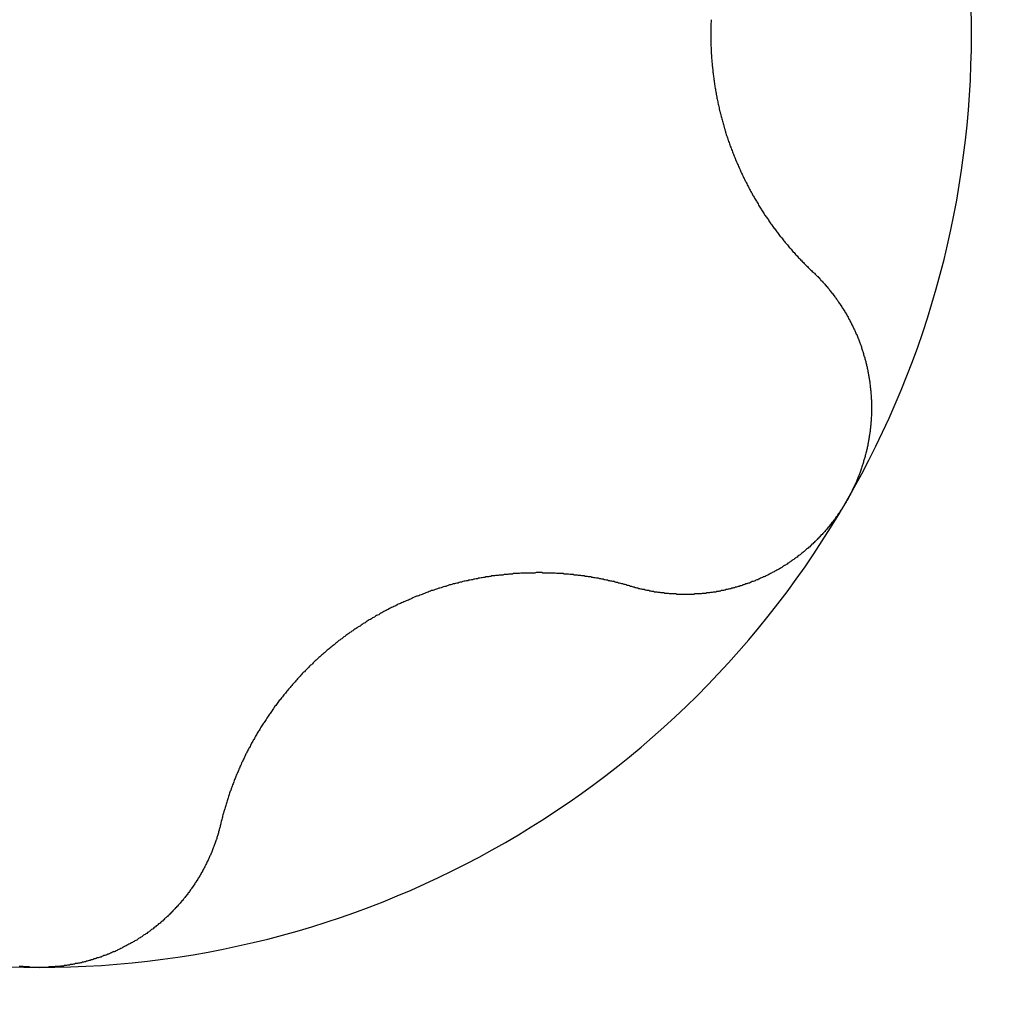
# Model space of a CAD drawing. Extents: x 1107 to 4046, y 937 to 3355.
# Tile 735 of 861: x 2221.94 to 2224.02, y 3344.27 to 3346.35. Entities that reach past the tile are written whole.
import ezdxf

# ---------------------------------------------------------------- set-up
doc = ezdxf.new("R2010")
doc.units = 0
doc.layers.add('KF_VIDA_L___C_BOTTOM', color=7, linetype='CONTINUOUS')

# ---------------------------------------------------------------- blocks, each defined once
blk = doc.blocks.new('KF_VIDA_L___C_BOTTOM')
at = {"layer": 'KF_VIDA_L___C_BOTTOM'}
for points in [[(36.4234, 471.332, 0), (36.4233, 471.329, 0), (36.4232, 471.327, 0), (36.4231, 471.324, 0), (36.423, 471.322, 0), (36.4229, 471.319, 0), (36.4228, 471.317, 0), (36.4228, 471.314, 0), (36.4227, 471.311, 0), (36.4227, 471.309, 0), (36.4226, 471.306, 0), (36.4226, 471.304, 0), (36.4226, 471.301, 0), (36.4226, 471.299, 0), (36.4226, 471.296, 0), (36.4226, 471.294, 0), (36.4227, 471.291, 0), (36.4227, 471.289, 0), (36.4228, 471.286, 0), (36.4228, 471.283, 0), (36.4229, 471.281, 0), (36.423, 471.278, 0), (36.4231, 471.276, 0), (36.4232, 471.273, 0), (36.4233, 471.271, 0), (36.4234, 471.268, 0), (36.4235, 471.265, 0), (36.4237, 471.263, 0), (36.4238, 471.26, 0), (36.424, 471.258, 0), (36.4241, 471.255, 0), (36.4243, 471.252, 0), (36.4245, 471.25, 0), (36.4247, 471.247, 0), (36.4249, 471.245, 0), (36.4251, 471.242, 0), (36.4254, 471.239, 0), (36.4256, 471.237, 0), (36.4259, 471.234, 0), (36.4261, 471.232, 0), (36.4264, 471.229, 0), (36.4267, 471.226, 0), (36.4269, 471.224, 0), (36.4272, 471.221, 0), (36.4276, 471.219, 0), (36.4279, 471.216, 0), (36.4282, 471.213, 0), (36.4285, 471.211, 0), (36.4289, 471.208, 0), (36.4292, 471.205, 0), (36.4296, 471.203, 0), (36.43, 471.2, 0), (36.4304, 471.198, 0), (36.4308, 471.195, 0), (36.4312, 471.192, 0), (36.4316, 471.19, 0), (36.432, 471.187, 0), (36.4325, 471.185, 0), (36.4329, 471.182, 0), (36.4334, 471.179, 0), (36.4338, 471.177, 0), (36.4343, 471.174, 0), (36.4348, 471.171, 0), (36.4353, 471.169, 0), (36.4358, 471.166, 0), (36.4363, 471.164, 0), (36.4368, 471.161, 0), (36.4374, 471.158, 0), (36.4379, 471.156, 0), (36.4385, 471.153, 0), (36.439, 471.151, 0), (36.4396, 471.148, 0), (36.4402, 471.145, 0), (36.4408, 471.143, 0), (36.4414, 471.14, 0), (36.442, 471.138, 0), (36.4426, 471.135, 0), (36.4432, 471.133, 0), (36.4439, 471.13, 0), (36.4445, 471.127, 0), (36.4452, 471.125, 0), (36.4459, 471.122, 0), (36.4466, 471.12, 0), (36.4473, 471.117, 0), (36.448, 471.115, 0), (36.4487, 471.112, 0), (36.4494, 471.11, 0), (36.4501, 471.107, 0), (36.4509, 471.104, 0), (36.4516, 471.102, 0), (36.4524, 471.099, 0), (36.4531, 471.097, 0), (36.4539, 471.094, 0), (36.4547, 471.092, 0), (36.4555, 471.089, 0), (36.4563, 471.087, 0), (36.4571, 471.084, 0), (36.458, 471.082, 0), (36.4588, 471.079, 0), (36.4596, 471.077, 0), (36.4605, 471.074, 0), (36.4614, 471.072, 0), (36.4622, 471.069, 0), (36.4631, 471.067, 0), (36.464, 471.064, 0), (36.4649, 471.062, 0), (36.4658, 471.06, 0), (36.4667, 471.057, 0), (36.4677, 471.055, 0), (36.4686, 471.052, 0), (36.4695, 471.05, 0), (36.4705, 471.047, 0), (36.4714, 471.045, 0), (36.4724, 471.043, 0), (36.4734, 471.04, 0), (36.4744, 471.038, 0), (36.4753, 471.035, 0), (36.4763, 471.033, 0), (36.4773, 471.031, 0), (36.4784, 471.028, 0), (36.4794, 471.026, 0), (36.4804, 471.024, 0), (36.4814, 471.021, 0), (36.4825, 471.019, 0), (36.4835, 471.017, 0), (36.4846, 471.014, 0), (36.4856, 471.012, 0), (36.4867, 471.01, 0), (36.4878, 471.007, 0), (36.4889, 471.005, 0), (36.49, 471.003, 0), (36.4911, 471, 0), (36.4922, 470.998, 0), (36.4933, 470.996, 0), (36.4944, 470.994, 0), (36.4955, 470.991, 0), (36.4966, 470.989, 0), (36.4978, 470.987, 0), (36.4989, 470.985, 0), (36.5001, 470.982, 0), (36.5012, 470.98, 0), (36.5024, 470.978, 0), (36.5035, 470.976, 0), (36.5047, 470.973, 0), (36.5059, 470.971, 0), (36.5071, 470.969, 0), (36.5082, 470.967, 0), (36.5094, 470.965, 0), (36.5106, 470.963, 0), (36.5118, 470.96, 0), (36.513, 470.958, 0), (36.5143, 470.956, 0), (36.5155, 470.954, 0), (36.5167, 470.952, 0), (36.5179, 470.95, 0), (36.5192, 470.948, 0), (36.5204, 470.946, 0), (36.5216, 470.944, 0), (36.5229, 470.942, 0), (36.5241, 470.939, 0), (36.5254, 470.937, 0), (36.5266, 470.935, 0), (36.5279, 470.933, 0), (36.5292, 470.931, 0), (36.5304, 470.929, 0), (36.5317, 470.927, 0), (36.533, 470.925, 0), (36.5343, 470.923, 0), (36.5355, 470.921, 0), (36.5368, 470.919, 0), (36.5381, 470.917, 0), (36.5394, 470.915, 0), (36.5407, 470.914, 0), (36.542, 470.912, 0), (36.5434, 470.91, 0), (36.5447, 470.908, 0), (36.546, 470.906, 0), (36.5474, 470.904, 0), (36.5487, 470.902, 0), (36.5501, 470.9, 0), (36.5515, 470.898, 0), (36.5528, 470.896, 0), (36.5542, 470.894, 0), (36.5556, 470.892, 0), (36.557, 470.89, 0), (36.5584, 470.889, 0), (36.5598, 470.887, 0), (36.5612, 470.885, 0), (36.5627, 470.883, 0), (36.5641, 470.881, 0), (36.5655, 470.879, 0), (36.567, 470.877, 0), (36.5685, 470.875, 0), (36.5699, 470.873, 0), (36.5714, 470.872, 0), (36.5729, 470.87, 0), (36.5744, 470.868, 0), (36.5758, 470.866, 0), (36.5773, 470.864, 0), (36.5789, 470.862, 0), (36.5804, 470.86, 0), (36.5819, 470.859, 0), (36.5834, 470.857, 0), (36.585, 470.855, 0), (36.5865, 470.853, 0), (36.5881, 470.851, 0), (36.5896, 470.849, 0), (36.5912, 470.848, 0), (36.5928, 470.846, 0), (36.5943, 470.844, 0), (36.5959, 470.842, 0), (36.5975, 470.84, 0), (36.5991, 470.839, 0), (36.6007, 470.837, 0), (36.6023, 470.835, 0), (36.6039, 470.833, 0), (36.6056, 470.832, 0), (36.6072, 470.83, 0), (36.6088, 470.828, 0), (36.6105, 470.826, 0), (36.6121, 470.825, 0), (36.6138, 470.823, 0), (36.6155, 470.821, 0), (36.6171, 470.819, 0), (36.6188, 470.818, 0), (36.6205, 470.816, 0), (36.6222, 470.814, 0), (36.6239, 470.812, 0), (36.6256, 470.811, 0), (36.6273, 470.809, 0), (36.629, 470.807, 0), (36.6307, 470.806, 0), (36.6325, 470.804, 0), (36.6342, 470.802, 0), (36.6359, 470.801, 0), (36.6377, 470.799, 0), (36.6394, 470.797, 0)], [(36.6394, 470.797, 0), (36.6409, 470.796, 0), (36.6423, 470.795, 0), (36.6437, 470.793, 0), (36.6451, 470.792, 0), (36.6465, 470.79, 0), (36.6479, 470.789, 0), (36.6493, 470.788, 0), (36.6507, 470.786, 0), (36.6521, 470.785, 0), (36.6535, 470.783, 0), (36.6548, 470.782, 0), (36.6562, 470.78, 0), (36.6576, 470.779, 0), (36.6589, 470.778, 0), (36.6602, 470.776, 0), (36.6616, 470.775, 0), (36.6629, 470.773, 0), (36.6642, 470.772, 0), (36.6655, 470.77, 0), (36.6668, 470.769, 0), (36.6681, 470.767, 0), (36.6694, 470.766, 0), (36.6707, 470.764, 0), (36.672, 470.763, 0), (36.6732, 470.761, 0), (36.6745, 470.759, 0), (36.6757, 470.758, 0), (36.677, 470.756, 0), (36.6782, 470.755, 0), (36.6795, 470.753, 0), (36.6807, 470.752, 0), (36.6819, 470.75, 0), (36.6831, 470.748, 0), (36.6843, 470.747, 0), (36.6855, 470.745, 0), (36.6867, 470.744, 0), (36.6878, 470.742, 0), (36.689, 470.74, 0), (36.6902, 470.739, 0), (36.6913, 470.737, 0), (36.6924, 470.736, 0), (36.6936, 470.734, 0), (36.6947, 470.732, 0), (36.6958, 470.731, 0), (36.6969, 470.729, 0), (36.698, 470.727, 0), (36.6991, 470.726, 0), (36.7002, 470.724, 0), (36.7013, 470.722, 0), (36.7023, 470.721, 0), (36.7034, 470.719, 0), (36.7044, 470.717, 0), (36.7055, 470.716, 0), (36.7065, 470.714, 0), (36.7075, 470.712, 0), (36.7086, 470.711, 0), (36.7096, 470.709, 0), (36.7106, 470.707, 0), (36.7115, 470.705, 0), (36.7125, 470.704, 0), (36.7135, 470.702, 0), (36.7145, 470.7, 0), (36.7154, 470.698, 0), (36.7164, 470.697, 0), (36.7173, 470.695, 0), (36.7182, 470.693, 0), (36.7191, 470.691, 0), (36.72, 470.69, 0), (36.7209, 470.688, 0), (36.7218, 470.686, 0), (36.7227, 470.684, 0), (36.7236, 470.683, 0), (36.7244, 470.681, 0), (36.7253, 470.679, 0), (36.7261, 470.677, 0), (36.727, 470.675, 0), (36.7278, 470.674, 0), (36.7286, 470.672, 0), (36.7294, 470.67, 0), (36.7302, 470.668, 0), (36.731, 470.666, 0), (36.7318, 470.665, 0), (36.7325, 470.663, 0), (36.7333, 470.661, 0), (36.734, 470.659, 0), (36.7348, 470.657, 0), (36.7355, 470.656, 0), (36.7362, 470.654, 0), (36.7369, 470.652, 0), (36.7376, 470.65, 0), (36.7383, 470.648, 0), (36.739, 470.646, 0), (36.7397, 470.644, 0), (36.7404, 470.643, 0), (36.741, 470.641, 0), (36.7417, 470.639, 0), (36.7423, 470.637, 0), (36.743, 470.635, 0), (36.7436, 470.633, 0), (36.7442, 470.631, 0), (36.7448, 470.629, 0), (36.7454, 470.627, 0), (36.746, 470.625, 0), (36.7466, 470.623, 0), (36.7472, 470.621, 0), (36.7478, 470.619, 0), (36.7483, 470.618, 0), (36.7489, 470.616, 0), (36.7494, 470.614, 0), (36.7499, 470.612, 0), (36.7504, 470.61, 0), (36.7509, 470.608, 0), (36.7514, 470.606, 0), (36.7519, 470.604, 0), (36.7524, 470.602, 0), (36.7529, 470.6, 0), (36.7533, 470.598, 0), (36.7538, 470.596, 0), (36.7542, 470.594, 0), (36.7547, 470.592, 0), (36.7551, 470.589, 0), (36.7555, 470.587, 0), (36.7559, 470.585, 0), (36.7563, 470.583, 0), (36.7567, 470.581, 0), (36.7571, 470.579, 0), (36.7574, 470.577, 0), (36.7578, 470.575, 0), (36.7581, 470.573, 0), (36.7584, 470.571, 0), (36.7588, 470.569, 0), (36.7591, 470.567, 0), (36.7594, 470.565, 0), (36.7597, 470.563, 0), (36.7599, 470.561, 0), (36.7602, 470.558, 0), (36.7605, 470.556, 0), (36.7607, 470.554, 0), (36.7609, 470.552, 0), (36.7612, 470.55, 0), (36.7614, 470.548, 0), (36.7616, 470.546, 0), (36.7618, 470.544, 0), (36.7619, 470.542, 0), (36.7621, 470.54, 0), (36.7623, 470.537, 0), (36.7624, 470.535, 0), (36.7626, 470.533, 0), (36.7627, 470.531, 0), (36.7628, 470.529, 0), (36.7629, 470.527, 0), (36.763, 470.525, 0), (36.7631, 470.522, 0), (36.7631, 470.52, 0), (36.7632, 470.518, 0), (36.7632, 470.516, 0), (36.7633, 470.514, 0), (36.7633, 470.512, 0), (36.7633, 470.51, 0), (36.7633, 470.508, 0), (36.7633, 470.505, 0), (36.7632, 470.503, 0), (36.7632, 470.501, 0), (36.7632, 470.499, 0), (36.7631, 470.497, 0), (36.763, 470.495, 0), (36.7629, 470.493, 0), (36.7628, 470.49, 0), (36.7627, 470.488, 0), (36.7626, 470.486, 0), (36.7625, 470.484, 0), (36.7623, 470.482, 0), (36.7621, 470.48, 0), (36.762, 470.477, 0), (36.7618, 470.475, 0), (36.7616, 470.473, 0), (36.7614, 470.471, 0), (36.7612, 470.469, 0), (36.7609, 470.467, 0), (36.7607, 470.465, 0), (36.7604, 470.462, 0), (36.7601, 470.46, 0), (36.7599, 470.458, 0), (36.7596, 470.456, 0), (36.7593, 470.454, 0), (36.7589, 470.452, 0), (36.7586, 470.45, 0), (36.7583, 470.447, 0), (36.7579, 470.445, 0), (36.7576, 470.443, 0), (36.7572, 470.441, 0), (36.7568, 470.439, 0), (36.7564, 470.437, 0), (36.756, 470.435, 0), (36.7556, 470.433, 0), (36.7551, 470.43, 0), (36.7547, 470.428, 0), (36.7542, 470.426, 0), (36.7537, 470.424, 0), (36.7533, 470.422, 0), (36.7528, 470.42, 0), (36.7523, 470.418, 0), (36.7518, 470.416, 0), (36.7512, 470.414, 0), (36.7507, 470.411, 0), (36.7501, 470.409, 0), (36.7496, 470.407, 0), (36.749, 470.405, 0), (36.7484, 470.403, 0), (36.7478, 470.401, 0), (36.7472, 470.399, 0), (36.7466, 470.397, 0), (36.746, 470.395, 0), (36.7454, 470.393, 0), (36.7447, 470.391, 0), (36.7441, 470.389, 0), (36.7434, 470.387, 0), (36.7427, 470.385, 0), (36.742, 470.382, 0), (36.7413, 470.38, 0), (36.7406, 470.378, 0), (36.7399, 470.376, 0), (36.7392, 470.374, 0), (36.7384, 470.372, 0), (36.7377, 470.37, 0), (36.7369, 470.368, 0), (36.7361, 470.366, 0), (36.7353, 470.364, 0), (36.7346, 470.362, 0), (36.7337, 470.36, 0), (36.7329, 470.358, 0), (36.7321, 470.356, 0), (36.7313, 470.354, 0), (36.7304, 470.352, 0), (36.7296, 470.35, 0), (36.7287, 470.348, 0), (36.7278, 470.347, 0), (36.7269, 470.345, 0), (36.726, 470.343, 0), (36.7251, 470.341, 0), (36.7242, 470.339, 0), (36.7233, 470.337, 0), (36.7224, 470.335, 0), (36.7214, 470.333, 0), (36.7205, 470.331, 0), (36.7195, 470.329, 0), (36.7185, 470.327, 0), (36.7175, 470.325, 0), (36.7166, 470.324, 0), (36.7156, 470.322, 0), (36.7145, 470.32, 0), (36.7135, 470.318, 0), (36.7125, 470.316, 0), (36.7114, 470.314, 0), (36.7104, 470.313, 0)], [(36.7104, 470.313, 0), (36.7093, 470.311, 0), (36.7083, 470.309, 0), (36.7072, 470.307, 0), (36.7061, 470.305, 0), (36.705, 470.303, 0), (36.7039, 470.302, 0), (36.7027, 470.3, 0), (36.7016, 470.298, 0), (36.7005, 470.296, 0), (36.6993, 470.294, 0), (36.6981, 470.293, 0), (36.697, 470.291, 0), (36.6958, 470.289, 0), (36.6946, 470.287, 0), (36.6933, 470.286, 0), (36.6921, 470.284, 0), (36.6909, 470.282, 0), (36.6897, 470.28, 0), (36.6884, 470.279, 0), (36.6871, 470.277, 0), (36.6859, 470.275, 0), (36.6846, 470.273, 0), (36.6833, 470.272, 0), (36.682, 470.27, 0), (36.6807, 470.268, 0), (36.6793, 470.267, 0), (36.678, 470.265, 0), (36.6767, 470.263, 0), (36.6753, 470.262, 0), (36.674, 470.26, 0), (36.6726, 470.258, 0), (36.6712, 470.257, 0), (36.6698, 470.255, 0), (36.6684, 470.253, 0), (36.667, 470.252, 0), (36.6656, 470.25, 0), (36.6642, 470.248, 0), (36.6627, 470.247, 0), (36.6613, 470.245, 0), (36.6598, 470.244, 0), (36.6584, 470.242, 0), (36.6569, 470.241, 0), (36.6554, 470.239, 0), (36.6539, 470.237, 0), (36.6524, 470.236, 0), (36.6509, 470.234, 0), (36.6494, 470.233, 0), (36.6479, 470.231, 0), (36.6464, 470.23, 0), (36.6448, 470.228, 0), (36.6433, 470.227, 0), (36.6417, 470.225, 0), (36.6402, 470.224, 0), (36.6386, 470.222, 0), (36.637, 470.221, 0), (36.6354, 470.219, 0), (36.6338, 470.218, 0), (36.6322, 470.216, 0), (36.6306, 470.215, 0), (36.629, 470.213, 0), (36.6274, 470.212, 0), (36.6257, 470.211, 0), (36.6241, 470.209, 0), (36.6224, 470.208, 0), (36.6208, 470.206, 0), (36.6191, 470.205, 0), (36.6175, 470.204, 0), (36.6158, 470.202, 0), (36.6141, 470.201, 0), (36.6124, 470.199, 0), (36.6107, 470.198, 0), (36.609, 470.197, 0), (36.6073, 470.196, 0), (36.6056, 470.194, 0), (36.6038, 470.193, 0), (36.6021, 470.192, 0), (36.6004, 470.19, 0), (36.5986, 470.189, 0), (36.5968, 470.188, 0), (36.5951, 470.187, 0), (36.5933, 470.185, 0), (36.5915, 470.184, 0), (36.5898, 470.183, 0), (36.588, 470.182, 0), (36.5862, 470.181, 0), (36.5844, 470.179, 0), (36.5826, 470.178, 0), (36.5808, 470.177, 0), (36.579, 470.176, 0), (36.5771, 470.175, 0), (36.5753, 470.174, 0), (36.5735, 470.172, 0), (36.5716, 470.171, 0), (36.5698, 470.17, 0), (36.568, 470.169, 0), (36.5661, 470.168, 0), (36.5642, 470.167, 0), (36.5624, 470.166, 0), (36.5605, 470.165, 0), (36.5586, 470.164, 0), (36.5568, 470.163, 0), (36.5549, 470.162, 0), (36.553, 470.161, 0), (36.5511, 470.16, 0), (36.5492, 470.159, 0), (36.5473, 470.158, 0), (36.5454, 470.157, 0), (36.5435, 470.156, 0), (36.5416, 470.155, 0), (36.5397, 470.154, 0), (36.5377, 470.153, 0), (36.5358, 470.152, 0), (36.5339, 470.152, 0), (36.532, 470.151, 0), (36.53, 470.15, 0), (36.5281, 470.149, 0), (36.5262, 470.148, 0), (36.5242, 470.147, 0), (36.5223, 470.146, 0), (36.5203, 470.146, 0), (36.5184, 470.145, 0), (36.5164, 470.144, 0), (36.5145, 470.143, 0), (36.5125, 470.142, 0), (36.5106, 470.142, 0), (36.5086, 470.141, 0), (36.5067, 470.14, 0), (36.5047, 470.139, 0), (36.5027, 470.139, 0), (36.5008, 470.138, 0), (36.4988, 470.137, 0), (36.4968, 470.137, 0), (36.4948, 470.136, 0), (36.4929, 470.135, 0), (36.4909, 470.135, 0), (36.4889, 470.134, 0), (36.487, 470.133, 0), (36.485, 470.133, 0), (36.483, 470.132, 0), (36.481, 470.132, 0), (36.479, 470.131, 0), (36.4771, 470.13, 0), (36.4751, 470.13, 0), (36.4731, 470.129, 0), (36.4711, 470.129, 0), (36.4692, 470.128, 0), (36.4672, 470.128, 0), (36.4652, 470.127, 0), (36.4632, 470.127, 0), (36.4612, 470.126, 0), (36.4593, 470.126, 0), (36.4573, 470.125, 0), (36.4553, 470.125, 0), (36.4533, 470.124, 0), (36.4514, 470.124, 0), (36.4494, 470.123, 0), (36.4474, 470.123, 0), (36.4454, 470.123, 0), (36.4435, 470.122, 0), (36.4415, 470.122, 0), (36.4395, 470.121, 0), (36.4376, 470.121, 0), (36.4356, 470.121, 0), (36.4337, 470.12, 0), (36.4317, 470.12, 0), (36.4297, 470.12, 0), (36.4278, 470.12, 0), (36.4258, 470.119, 0), (36.4239, 470.119, 0), (36.4219, 470.119, 0), (36.42, 470.118, 0), (36.418, 470.118, 0), (36.4161, 470.118, 0), (36.4141, 470.118, 0), (36.4122, 470.117, 0), (36.4102, 470.117, 0), (36.4083, 470.117, 0), (36.4063, 470.117, 0), (36.4043, 470.117, 0), (36.4024, 470.116, 0), (36.4004, 470.116, 0), (36.3984, 470.116, 0), (36.3965, 470.116, 0), (36.3945, 470.116, 0), (36.3925, 470.116, 0), (36.3905, 470.116, 0), (36.3886, 470.116, 0), (36.3866, 470.115, 0), (36.3846, 470.115, 0), (36.3826, 470.115, 0), (36.3806, 470.115, 0), (36.3787, 470.115, 0), (36.3767, 470.115, 0), (36.3747, 470.115, 0), (36.3727, 470.115, 0), (36.3707, 470.115, 0), (36.3687, 470.115, 0), (36.3668, 470.115, 0), (36.3648, 470.115, 0), (36.3628, 470.115, 0), (36.3608, 470.115, 0), (36.3588, 470.115, 0), (36.3568, 470.115, 0), (36.3548, 470.115, 0), (36.3529, 470.115, 0), (36.3509, 470.115, 0), (36.3489, 470.116, 0), (36.3469, 470.116, 0), (36.3449, 470.116, 0), (36.3429, 470.116, 0), (36.3409, 470.116, 0), (36.339, 470.116, 0), (36.337, 470.116, 0), (36.335, 470.116, 0), (36.333, 470.117, 0), (36.331, 470.117, 0), (36.329, 470.117, 0), (36.3271, 470.117, 0), (36.3251, 470.117, 0), (36.3231, 470.118, 0), (36.3211, 470.118, 0), (36.3192, 470.118, 0), (36.3172, 470.118, 0), (36.3152, 470.119, 0), (36.3132, 470.119, 0), (36.3113, 470.119, 0), (36.3093, 470.12, 0), (36.3073, 470.12, 0), (36.3054, 470.12, 0), (36.3034, 470.12, 0), (36.3014, 470.121, 0), (36.2995, 470.121, 0), (36.2975, 470.121, 0), (36.2956, 470.122, 0), (36.2936, 470.122, 0), (36.2917, 470.123, 0), (36.2897, 470.123, 0), (36.2878, 470.123, 0), (36.2858, 470.124, 0), (36.2839, 470.124, 0), (36.2819, 470.125, 0), (36.28, 470.125, 0), (36.2781, 470.125, 0), (36.2761, 470.126, 0), (36.2742, 470.126, 0), (36.2723, 470.127, 0), (36.2704, 470.127, 0), (36.2684, 470.128, 0), (36.2665, 470.128, 0), (36.2646, 470.129, 0), (36.2627, 470.129, 0), (36.2608, 470.13, 0), (36.2589, 470.13, 0), (36.257, 470.131, 0), (36.2551, 470.132, 0)], [(36.2551, 470.132, 0), (36.2528, 470.132, 0), (36.2505, 470.133, 0), (36.2481, 470.134, 0), (36.2458, 470.134, 0), (36.2435, 470.135, 0), (36.2412, 470.136, 0), (36.2389, 470.136, 0), (36.2365, 470.137, 0), (36.2342, 470.137, 0), (36.2319, 470.138, 0), (36.2295, 470.139, 0), (36.2272, 470.139, 0), (36.2249, 470.14, 0), (36.2225, 470.14, 0), (36.2202, 470.141, 0), (36.2178, 470.142, 0), (36.2155, 470.142, 0), (36.2132, 470.143, 0), (36.2108, 470.143, 0), (36.2085, 470.144, 0), (36.2061, 470.144, 0), (36.2038, 470.145, 0), (36.2014, 470.145, 0), (36.1991, 470.146, 0), (36.1967, 470.146, 0), (36.1944, 470.147, 0), (36.192, 470.147, 0), (36.1897, 470.148, 0), (36.1873, 470.148, 0), (36.185, 470.149, 0), (36.1826, 470.149, 0), (36.1802, 470.149, 0), (36.1779, 470.15, 0), (36.1755, 470.15, 0), (36.1732, 470.151, 0), (36.1708, 470.151, 0), (36.1685, 470.152, 0), (36.1661, 470.152, 0), (36.1638, 470.152, 0), (36.1614, 470.153, 0), (36.159, 470.153, 0), (36.1567, 470.153, 0), (36.1543, 470.154, 0), (36.152, 470.154, 0), (36.1496, 470.154, 0), (36.1473, 470.155, 0), (36.1449, 470.155, 0), (36.1426, 470.155, 0), (36.1402, 470.156, 0), (36.1379, 470.156, 0), (36.1355, 470.156, 0), (36.1332, 470.156, 0), (36.1308, 470.157, 0), (36.1285, 470.157, 0), (36.1261, 470.157, 0), (36.1238, 470.157, 0), (36.1214, 470.158, 0), (36.1191, 470.158, 0), (36.1167, 470.158, 0), (36.1144, 470.158, 0), (36.1121, 470.158, 0), (36.1097, 470.159, 0), (36.1074, 470.159, 0), (36.105, 470.159, 0), (36.1027, 470.159, 0), (36.1004, 470.159, 0), (36.098, 470.159, 0), (36.0957, 470.159, 0), (36.0933, 470.16, 0), (36.091, 470.16, 0), (36.0886, 470.16, 0), (36.0863, 470.16, 0), (36.0839, 470.16, 0), (36.0815, 470.16, 0), (36.0791, 470.16, 0), (36.0767, 470.16, 0), (36.0743, 470.16, 0), (36.0719, 470.16, 0), (36.0695, 470.16, 0), (36.0671, 470.16, 0), (36.0646, 470.161, 0), (36.0622, 470.161, 0), (36.0598, 470.161, 0), (36.0573, 470.161, 0), (36.0549, 470.161, 0), (36.0524, 470.161, 0), (36.05, 470.16, 0), (36.0475, 470.16, 0), (36.0451, 470.16, 0), (36.0426, 470.16, 0), (36.0401, 470.16, 0), (36.0376, 470.16, 0), (36.0352, 470.16, 0), (36.0327, 470.16, 0), (36.0302, 470.16, 0), (36.0277, 470.16, 0), (36.0252, 470.16, 0), (36.0227, 470.16, 0), (36.0202, 470.16, 0), (36.0177, 470.159, 0), (36.0151, 470.159, 0), (36.0126, 470.159, 0), (36.0101, 470.159, 0), (36.0076, 470.159, 0), (36.005, 470.159, 0), (36.0025, 470.158, 0), (36, 470.158, 0), (35.9974, 470.158, 0), (35.9949, 470.158, 0), (35.9924, 470.157, 0), (35.9898, 470.157, 0), (35.9873, 470.157, 0), (35.9847, 470.157, 0), (35.9822, 470.156, 0), (35.9796, 470.156, 0), (35.9771, 470.156, 0), (35.9745, 470.156, 0), (35.9719, 470.155, 0), (35.9694, 470.155, 0), (35.9668, 470.155, 0), (35.9643, 470.154, 0), (35.9617, 470.154, 0), (35.9591, 470.154, 0), (35.9565, 470.153, 0), (35.954, 470.153, 0), (35.9514, 470.152, 0), (35.9488, 470.152, 0), (35.9463, 470.152, 0), (35.9437, 470.151, 0), (35.9411, 470.151, 0), (35.9385, 470.15, 0), (35.936, 470.15, 0), (35.9334, 470.149, 0), (35.9308, 470.149, 0), (35.9282, 470.148, 0), (35.9257, 470.148, 0), (35.9231, 470.147, 0), (35.9205, 470.147, 0), (35.9179, 470.146, 0), (35.9154, 470.146, 0), (35.9128, 470.145, 0), (35.9102, 470.145, 0), (35.9076, 470.144, 0), (35.9051, 470.144, 0), (35.9025, 470.143, 0), (35.8999, 470.143, 0), (35.8974, 470.142, 0), (35.8948, 470.141, 0), (35.8922, 470.141, 0), (35.8896, 470.14, 0), (35.8871, 470.139, 0), (35.8845, 470.139, 0), (35.882, 470.138, 0), (35.8794, 470.137, 0), (35.8768, 470.137, 0), (35.8743, 470.136, 0), (35.8717, 470.135, 0), (35.8692, 470.135, 0), (35.8666, 470.134, 0), (35.8641, 470.133, 0), (35.8615, 470.132, 0), (35.859, 470.132, 0), (35.8564, 470.131, 0), (35.8539, 470.13, 0), (35.8514, 470.129, 0), (35.8488, 470.128, 0), (35.8463, 470.128, 0), (35.8438, 470.127, 0), (35.8413, 470.126, 0), (35.8387, 470.125, 0), (35.8362, 470.124, 0), (35.8337, 470.123, 0), (35.8312, 470.123, 0), (35.8287, 470.122, 0), (35.8262, 470.121, 0), (35.8237, 470.12, 0), (35.8212, 470.119, 0), (35.8187, 470.118, 0), (35.8162, 470.117, 0), (35.8137, 470.116, 0), (35.8113, 470.115, 0), (35.8088, 470.114, 0), (35.8063, 470.113, 0), (35.8039, 470.112, 0), (35.8014, 470.111, 0), (35.799, 470.111, 0), (35.7965, 470.11, 0), (35.7941, 470.109, 0), (35.7916, 470.108, 0), (35.7892, 470.106, 0), (35.7868, 470.105, 0), (35.7843, 470.104, 0), (35.7819, 470.103, 0), (35.7795, 470.102, 0), (35.7771, 470.101, 0), (35.7747, 470.1, 0), (35.7723, 470.099, 0), (35.7699, 470.098, 0), (35.7675, 470.097, 0), (35.7652, 470.096, 0), (35.7628, 470.095, 0), (35.7604, 470.094, 0), (35.7581, 470.093, 0), (35.7557, 470.091, 0), (35.7534, 470.09, 0), (35.751, 470.089, 0), (35.7487, 470.088, 0), (35.7464, 470.087, 0), (35.7441, 470.086, 0), (35.7417, 470.085, 0), (35.7394, 470.083, 0), (35.7371, 470.082, 0), (35.7349, 470.081, 0), (35.7326, 470.08, 0), (35.7303, 470.079, 0), (35.728, 470.077, 0), (35.7258, 470.076, 0), (35.7235, 470.075, 0), (35.7213, 470.074, 0), (35.7191, 470.072, 0), (35.7168, 470.071, 0), (35.7146, 470.07, 0), (35.7124, 470.069, 0), (35.7102, 470.067, 0), (35.708, 470.066, 0), (35.7058, 470.065, 0), (35.7036, 470.063, 0), (35.7014, 470.062, 0), (35.6992, 470.061, 0), (35.697, 470.06, 0), (35.6949, 470.058, 0), (35.6927, 470.057, 0), (35.6905, 470.055, 0), (35.6883, 470.054, 0), (35.6861, 470.053, 0), (35.684, 470.051, 0), (35.6818, 470.05, 0), (35.6796, 470.048, 0), (35.6774, 470.047, 0), (35.6753, 470.046, 0), (35.6731, 470.044, 0), (35.671, 470.043, 0), (35.6688, 470.041, 0), (35.6666, 470.04, 0), (35.6645, 470.038, 0), (35.6624, 470.037, 0), (35.6602, 470.035, 0), (35.6581, 470.034, 0), (35.6559, 470.032, 0), (35.6538, 470.031, 0), (35.6517, 470.029, 0), (35.6496, 470.028, 0), (35.6474, 470.026, 0), (35.6453, 470.025, 0), (35.6432, 470.023, 0), (35.6411, 470.021, 0), (35.639, 470.02, 0), (35.6369, 470.018, 0), (35.6348, 470.017, 0), (35.6327, 470.015, 0), (35.6307, 470.013, 0), (35.6286, 470.012, 0), (35.6265, 470.01, 0), (35.6244, 470.008, 0), (35.6224, 470.007, 0), (35.6203, 470.005, 0), (35.6183, 470.003, 0), (35.6162, 470.002, 0), (35.6142, 470, 0), (35.6121, 469.998, 0), (35.6101, 469.997, 0), (35.6081, 469.995, 0), (35.6061, 469.993, 0), (35.6041, 469.991, 0), (35.6021, 469.99, 0), (35.6001, 469.988, 0), (35.5981, 469.986, 0), (35.5961, 469.984, 0), (35.5941, 469.983, 0), (35.5921, 469.981, 0), (35.5902, 469.979, 0), (35.5882, 469.977, 0), (35.5863, 469.976, 0), (35.5843, 469.974, 0), (35.5824, 469.972, 0), (35.5805, 469.97, 0), (35.5785, 469.968, 0), (35.5766, 469.966, 0), (35.5747, 469.965, 0), (35.5728, 469.963, 0), (35.5709, 469.961, 0), (35.569, 469.959, 0), (35.5672, 469.957, 0), (35.5653, 469.955, 0), (35.5634, 469.953, 0), (35.5616, 469.951, 0), (35.5597, 469.95, 0), (35.5579, 469.948, 0), (35.5561, 469.946, 0), (35.5543, 469.944, 0), (35.5524, 469.942, 0), (35.5506, 469.94, 0), (35.5489, 469.938, 0), (35.5471, 469.936, 0), (35.5453, 469.934, 0), (35.5435, 469.932, 0), (35.5418, 469.93, 0), (35.54, 469.928, 0), (35.5383, 469.926, 0), (35.5366, 469.924, 0), (35.5348, 469.922, 0), (35.5331, 469.92, 0), (35.5314, 469.918, 0), (35.5297, 469.916, 0), (35.528, 469.914, 0), (35.5264, 469.912, 0), (35.5247, 469.91, 0), (35.523, 469.908, 0), (35.5214, 469.906, 0), (35.5197, 469.904, 0), (35.5181, 469.902, 0), (35.5165, 469.9, 0), (35.5149, 469.898, 0), (35.5133, 469.896, 0), (35.5117, 469.894, 0), (35.5101, 469.892, 0), (35.5085, 469.89, 0), (35.507, 469.888, 0), (35.5054, 469.886, 0), (35.5039, 469.884, 0), (35.5023, 469.882, 0), (35.5008, 469.88, 0), (35.4993, 469.878, 0), (35.4978, 469.876, 0), (35.4963, 469.873, 0), (35.4948, 469.871, 0), (35.4933, 469.869, 0), (35.4918, 469.867, 0), (35.4903, 469.865, 0), (35.4889, 469.863, 0), (35.4874, 469.861, 0), (35.486, 469.859, 0), (35.4846, 469.857, 0), (35.4832, 469.855, 0), (35.4818, 469.853, 0), (35.4804, 469.85, 0), (35.479, 469.848, 0), (35.4776, 469.846, 0), (35.4762, 469.844, 0), (35.4749, 469.842, 0), (35.4735, 469.84, 0), (35.4722, 469.838, 0), (35.4709, 469.836, 0), (35.4696, 469.834, 0), (35.4682, 469.831, 0), (35.4669, 469.829, 0), (35.4657, 469.827, 0), (35.4644, 469.825, 0), (35.4631, 469.823, 0), (35.4619, 469.821, 0), (35.4606, 469.819, 0), (35.4594, 469.817, 0), (35.4581, 469.815, 0), (35.4569, 469.812, 0), (35.4557, 469.81, 0), (35.4545, 469.808, 0), (35.4533, 469.806, 0), (35.4521, 469.804, 0), (35.451, 469.802, 0), (35.4498, 469.8, 0), (35.4487, 469.798, 0), (35.4475, 469.796, 0), (35.4464, 469.793, 0), (35.4453, 469.791, 0), (35.4442, 469.789, 0), (35.4431, 469.787, 0), (35.442, 469.785, 0), (35.4409, 469.783, 0), (35.4399, 469.781, 0), (35.4388, 469.779, 0), (35.4378, 469.777, 0), (35.4367, 469.775, 0), (35.4357, 469.772, 0), (35.4347, 469.77, 0), (35.4337, 469.768, 0), (35.4326, 469.766, 0), (35.4316, 469.764, 0), (35.4306, 469.762, 0), (35.4297, 469.76, 0), (35.4287, 469.758, 0), (35.4277, 469.755, 0), (35.4267, 469.753, 0), (35.4258, 469.751, 0), (35.4248, 469.749, 0), (35.4238, 469.747, 0), (35.4229, 469.745, 0), (35.422, 469.742, 0), (35.421, 469.74, 0), (35.4201, 469.738, 0), (35.4192, 469.736, 0), (35.4183, 469.734, 0), (35.4174, 469.732, 0), (35.4165, 469.729, 0), (35.4156, 469.727, 0), (35.4147, 469.725, 0), (35.4138, 469.723, 0), (35.413, 469.721, 0), (35.4121, 469.718, 0), (35.4112, 469.716, 0), (35.4104, 469.714, 0), (35.4096, 469.712, 0), (35.4087, 469.709, 0), (35.4079, 469.707, 0), (35.4071, 469.705, 0), (35.4063, 469.703, 0), (35.4055, 469.7, 0), (35.4047, 469.698, 0), (35.4039, 469.696, 0), (35.4031, 469.694, 0), (35.4023, 469.691, 0), (35.4015, 469.689, 0), (35.4008, 469.687, 0), (35.4, 469.684, 0), (35.3993, 469.682, 0), (35.3986, 469.68, 0), (35.3978, 469.678, 0), (35.3971, 469.675, 0), (35.3964, 469.673, 0), (35.3957, 469.671, 0), (35.395, 469.668, 0), (35.3943, 469.666, 0), (35.3936, 469.664, 0), (35.3929, 469.661, 0), (35.3923, 469.659, 0), (35.3916, 469.657, 0), (35.391, 469.655, 0), (35.3903, 469.652, 0), (35.3897, 469.65, 0), (35.3891, 469.648, 0), (35.3884, 469.645, 0), (35.3878, 469.643, 0), (35.3872, 469.641, 0), (35.3866, 469.638, 0), (35.386, 469.636, 0), (35.3855, 469.634, 0), (35.3849, 469.631, 0), (35.3843, 469.629, 0)], [(35, 469.325, 0), (34.9979, 469.325, 0), (34.9958, 469.325, 0), (34.9937, 469.325, 0), (34.9916, 469.325, 0), (34.9894, 469.325, 0), (34.9873, 469.325, 0), (34.9852, 469.325, 0), (34.9831, 469.325, 0), (34.981, 469.325, 0), (34.9788, 469.326, 0), (34.9767, 469.326, 0), (34.9746, 469.326, 0), (34.9725, 469.326, 0), (34.9703, 469.326, 0), (34.9682, 469.326, 0), (34.9661, 469.327, 0), (34.9639, 469.327, 0), (34.9618, 469.327, 0), (34.9597, 469.327, 0), (34.9576, 469.327, 0)], [(35.3843, 469.629, 0), (35.3839, 469.627, 0), (35.3834, 469.625, 0), (35.3829, 469.623, 0), (35.3824, 469.621, 0), (35.3819, 469.619, 0), (35.3814, 469.617, 0), (35.3809, 469.615, 0), (35.3804, 469.614, 0), (35.3798, 469.612, 0), (35.3793, 469.61, 0), (35.3787, 469.608, 0), (35.3781, 469.606, 0), (35.3776, 469.604, 0), (35.377, 469.602, 0), (35.3764, 469.6, 0), (35.3758, 469.598, 0), (35.3751, 469.596, 0), (35.3745, 469.595, 0), (35.3739, 469.593, 0), (35.3732, 469.591, 0), (35.3726, 469.589, 0), (35.3719, 469.587, 0), (35.3712, 469.585, 0), (35.3705, 469.583, 0), (35.3698, 469.581, 0), (35.3691, 469.58, 0), (35.3684, 469.578, 0), (35.3677, 469.576, 0), (35.367, 469.574, 0), (35.3662, 469.572, 0), (35.3655, 469.57, 0), (35.3647, 469.568, 0), (35.3639, 469.567, 0), (35.3632, 469.565, 0), (35.3624, 469.563, 0), (35.3616, 469.561, 0), (35.3608, 469.559, 0), (35.3599, 469.558, 0), (35.3591, 469.556, 0), (35.3583, 469.554, 0), (35.3574, 469.552, 0), (35.3566, 469.55, 0), (35.3557, 469.549, 0), (35.3549, 469.547, 0), (35.354, 469.545, 0), (35.3531, 469.543, 0), (35.3522, 469.541, 0), (35.3513, 469.54, 0), (35.3504, 469.538, 0), (35.3495, 469.536, 0), (35.3485, 469.534, 0), (35.3476, 469.533, 0), (35.3467, 469.531, 0), (35.3457, 469.529, 0), (35.3447, 469.527, 0), (35.3438, 469.526, 0), (35.3428, 469.524, 0), (35.3418, 469.522, 0), (35.3408, 469.52, 0), (35.3398, 469.519, 0), (35.3388, 469.517, 0), (35.3378, 469.515, 0), (35.3367, 469.514, 0), (35.3357, 469.512, 0), (35.3347, 469.51, 0), (35.3336, 469.509, 0), (35.3325, 469.507, 0), (35.3315, 469.505, 0), (35.3304, 469.504, 0), (35.3293, 469.502, 0), (35.3282, 469.5, 0), (35.3271, 469.499, 0), (35.326, 469.497, 0), (35.3249, 469.495, 0), (35.3238, 469.494, 0), (35.3226, 469.492, 0), (35.3215, 469.491, 0), (35.3204, 469.489, 0), (35.3192, 469.487, 0), (35.318, 469.486, 0), (35.3169, 469.484, 0), (35.3157, 469.483, 0), (35.3145, 469.481, 0), (35.3133, 469.479, 0), (35.3121, 469.478, 0), (35.3109, 469.476, 0), (35.3097, 469.475, 0), (35.3084, 469.473, 0), (35.3072, 469.472, 0), (35.306, 469.47, 0), (35.3047, 469.469, 0), (35.3034, 469.467, 0), (35.3021, 469.466, 0), (35.3008, 469.464, 0), (35.2995, 469.463, 0), (35.2982, 469.461, 0), (35.2969, 469.46, 0), (35.2956, 469.458, 0), (35.2942, 469.457, 0), (35.2929, 469.455, 0), (35.2915, 469.454, 0), (35.2901, 469.452, 0), (35.2887, 469.451, 0), (35.2874, 469.449, 0), (35.2859, 469.448, 0), (35.2845, 469.446, 0), (35.2831, 469.445, 0), (35.2817, 469.443, 0), (35.2802, 469.442, 0), (35.2788, 469.44, 0), (35.2773, 469.439, 0), (35.2759, 469.437, 0), (35.2744, 469.436, 0), (35.2729, 469.435, 0), (35.2714, 469.433, 0), (35.2699, 469.432, 0), (35.2684, 469.43, 0), (35.2668, 469.429, 0), (35.2653, 469.428, 0), (35.2638, 469.426, 0), (35.2622, 469.425, 0), (35.2607, 469.423, 0), (35.2591, 469.422, 0), (35.2575, 469.421, 0), (35.2559, 469.419, 0), (35.2543, 469.418, 0), (35.2527, 469.417, 0), (35.2511, 469.415, 0), (35.2495, 469.414, 0), (35.2479, 469.413, 0), (35.2462, 469.411, 0), (35.2446, 469.41, 0), (35.2429, 469.409, 0), (35.2413, 469.407, 0), (35.2396, 469.406, 0), (35.2379, 469.405, 0), (35.2362, 469.404, 0), (35.2345, 469.402, 0), (35.2328, 469.401, 0), (35.2311, 469.4, 0), (35.2294, 469.399, 0), (35.2277, 469.397, 0), (35.2259, 469.396, 0), (35.2242, 469.395, 0), (35.2225, 469.394, 0), (35.2207, 469.393, 0), (35.2189, 469.391, 0), (35.2172, 469.39, 0), (35.2154, 469.389, 0), (35.2136, 469.388, 0), (35.2118, 469.387, 0), (35.21, 469.386, 0), (35.2082, 469.384, 0), (35.2064, 469.383, 0), (35.2046, 469.382, 0), (35.2027, 469.381, 0), (35.2009, 469.38, 0), (35.199, 469.379, 0), (35.1972, 469.378, 0), (35.1953, 469.377, 0), (35.1935, 469.376, 0), (35.1916, 469.375, 0), (35.1897, 469.374, 0), (35.1878, 469.373, 0), (35.186, 469.372, 0), (35.1841, 469.371, 0), (35.1822, 469.37, 0), (35.1802, 469.369, 0), (35.1783, 469.368, 0), (35.1764, 469.367, 0), (35.1745, 469.366, 0), (35.1725, 469.365, 0), (35.1706, 469.364, 0), (35.1687, 469.363, 0), (35.1667, 469.362, 0), (35.1647, 469.361, 0), (35.1628, 469.36, 0), (35.1608, 469.359, 0), (35.1588, 469.358, 0), (35.1568, 469.358, 0), (35.1549, 469.357, 0), (35.1529, 469.356, 0), (35.1509, 469.355, 0), (35.1489, 469.354, 0), (35.1469, 469.353, 0), (35.1449, 469.353, 0), (35.1428, 469.352, 0), (35.1408, 469.351, 0), (35.1388, 469.35, 0), (35.1368, 469.35, 0), (35.1347, 469.349, 0), (35.1327, 469.348, 0), (35.1307, 469.347, 0), (35.1286, 469.347, 0), (35.1266, 469.346, 0), (35.1245, 469.345, 0), (35.1224, 469.345, 0), (35.1204, 469.344, 0), (35.1183, 469.343, 0), (35.1163, 469.343, 0), (35.1142, 469.342, 0), (35.1121, 469.341, 0), (35.11, 469.341, 0), (35.1079, 469.34, 0), (35.1059, 469.34, 0), (35.1038, 469.339, 0), (35.1017, 469.338, 0), (35.0996, 469.338, 0), (35.0975, 469.337, 0), (35.0954, 469.337, 0), (35.0933, 469.336, 0), (35.0912, 469.336, 0), (35.0891, 469.335, 0), (35.087, 469.335, 0), (35.0849, 469.334, 0), (35.0828, 469.334, 0), (35.0807, 469.333, 0), (35.0785, 469.333, 0), (35.0764, 469.333, 0), (35.0743, 469.332, 0), (35.0722, 469.332, 0), (35.0701, 469.331, 0), (35.068, 469.331, 0), (35.0658, 469.331, 0), (35.0637, 469.33, 0), (35.0616, 469.33, 0), (35.0595, 469.33, 0), (35.0573, 469.329, 0), (35.0552, 469.329, 0), (35.0531, 469.329, 0), (35.0509, 469.328, 0), (35.0488, 469.328, 0), (35.0467, 469.328, 0), (35.0446, 469.328, 0), (35.0424, 469.327, 0), (35.0403, 469.327, 0), (35.0382, 469.327, 0), (35.0361, 469.327, 0), (35.0339, 469.327, 0), (35.0318, 469.326, 0), (35.0297, 469.326, 0), (35.0275, 469.326, 0), (35.0254, 469.326, 0), (35.0233, 469.326, 0), (35.0212, 469.326, 0), (35.019, 469.325, 0), (35.0169, 469.325, 0), (35.0148, 469.325, 0), (35.0127, 469.325, 0), (35.0106, 469.325, 0), (35.0084, 469.325, 0), (35.0063, 469.325, 0), (35.0042, 469.325, 0), (35.0021, 469.325, 0), (35, 469.325, 0)]]:
    blk.add_polyline3d(points, dxfattribs=at)
for radius in [4.85, 4.2]:
    blk.add_circle((35, 471.3), radius, dxfattribs=at)
for start, end in [(330, 30), (210, 270), (270, 330)]:
    blk.add_arc((35, 471.3), 1.975, start, end, dxfattribs=at)

msp = doc.modelspace()

# ---------------------------------------------------------------- block references
at = {"layer": 'KF_VIDA_L___C_BOTTOM'}
msp.add_blockref('KF_VIDA_L___C_BOTTOM', (2186.9791, 2875.0183), dxfattribs=at)

doc.saveas('drawing.dxf')
